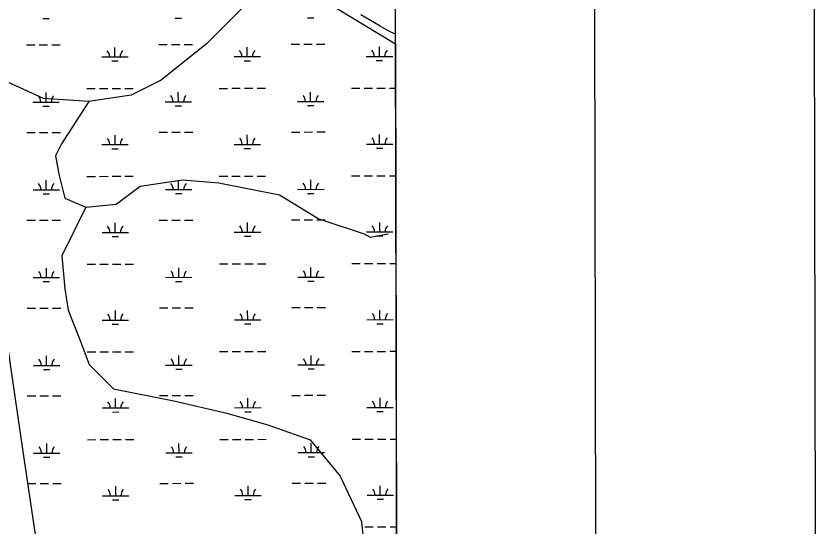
# Model space of a CAD drawing. Extents: x 3329332 to 3367211, y 631066 to 656469.
# Drawn here: x 3363578 to 3366627, y 640494 to 642430 of the extents above; entities that cross this region are included whole.
import ezdxf

# ---------------------------------------------------------------- set-up
doc = ezdxf.new("R2010")
doc.units = 0
for name, color, linetype in [('G-ANNO-NPLT', 7, 'Continuous'), ('V-ANNO-SYMB', 7, 'Continuous'), ('V-GRID-FRAM', 7, 'Continuous'), ('V-SITE-VEGE', 7, 'Continuous'), ('V-TOPO-SHOR', 7, 'Continuous'), ('V-WETL-SWMP', 7, 'Continuous')]:
    doc.layers.add(name, color=color, linetype=linetype)

msp = doc.modelspace()

# ---------------------------------------------------------------- linework, layer by layer
at = {"layer": 'G-ANNO-NPLT'}
msp.add_lwpolyline([(3329960.6, 631649.7), (3366627.2, 631719), (3366581.6, 655885.6), (3329915, 655816.3)], close=True, dxfattribs=at)
at = {"layer": 'V-ANNO-SYMB'}
msp.add_lwpolyline([(3332709.6, 632280), (3365792.7, 632342.5), (3365749.4, 655259), (3332666.3, 655196.5), (3332709.6, 632280)], dxfattribs=at)
at = {"layer": 'V-GRID-FRAM'}
msp.add_lwpolyline([(3333429.9, 654632), (3364987.9, 654691.7), (3365030.2, 636507.7), (3333456.4, 636448), (3333429.9, 654632)], dxfattribs=at)
at = {"layer": 'V-SITE-VEGE'}
msp.add_lwpolyline([(3365023, 639590.1), (3365016.6, 642361.5), (3364994, 642372.5), (3364958.7, 642392.2), (3364915.6, 642417.7), (3364886.3, 642435.6)], dxfattribs=at)
at = {"layer": 'V-TOPO-SHOR'}
for points in [[(3364998.7, 642842.8), (3364781, 642785), (3364723.8, 642716.1), (3364620.8, 642635.7), (3364552.1, 642566.8), (3364437.6, 642463.4), (3364300.3, 642325.5), (3364128.6, 642187.6), (3364014.1, 642130.1), (3363853.6, 642106.9), (3363681.6, 642118), (3363532.5, 642186.5), (3363429.1, 642255.1), (3363371.6, 642346.7), (3363314.1, 642484.2), (3363256.5, 642633.1), (3363233.3, 642759.2), (3363198.6, 642908.2), (3363083.6, 643102.8), (3363071.9, 643240.4), (3363048.8, 643332.1), (3363037.1, 643446.7), (3363025.5, 643515.5), (3363025.4, 643561.3)], [(3363853.6, 642106.9), (3363750.7, 641946.2), (3363727.9, 641900.3), (3363739.5, 641831.5), (3363762.6, 641739.8), (3363842.9, 641705.6), (3363957.5, 641717.3), (3364049.1, 641786.2), (3364209.6, 641809.4), (3364347.2, 641798.2), (3364576.6, 641752.8), (3364725.8, 641661.4), (3364897.9, 641604.4), (3364920.8, 641593), (3364989.6, 641604.6)], [(3363842.9, 641705.6), (3363751.5, 641522), (3363763.2, 641395.9), (3363774.9, 641315.6), (3363820.9, 641201.1), (3363855.5, 641109.4), (3363947.4, 641017.9), (3364176.8, 640972.5), (3364371.8, 640927), (3364532.4, 640881.4), (3364693, 640824.4), (3364807.9, 640687), (3364888.5, 640515.2), (3364911.8, 640274.5), (3364923.5, 640159.9), (3364935.2, 640056.7), (3364946.7, 640010.9)]]:
    msp.add_lwpolyline(points, dxfattribs=at)
at = {"layer": 'V-WETL-SWMP'}
for p, q in [((3363948.3, 642974.7), (3365016.6, 642324.6)), ((3363679, 642421.7), (3363703, 642421.7)), ((3364180.9, 642422.6), (3364204.9, 642422.7)), ((3364682.8, 642423.6), (3364706.8, 642423.6)), ((3363604, 640788.8), (3363367.1, 642397.3)), ((3363617.7, 642321.6), (3363649.7, 642321.6)), ((3363665.7, 642321.7), (3363697.7, 642321.7)), ((3363713.7, 642321.8), (3363745.7, 642321.8)), ((3364119.6, 642322.5), (3364151.6, 642322.6)), ((3364167.6, 642322.6), (3364199.6, 642322.7)), ((3364215.6, 642322.7), (3364247.6, 642322.8)), ((3364621.6, 642323.5), (3364653.6, 642323.5)), ((3364669.6, 642323.6), (3364701.6, 642323.6)), ((3364717.5, 642323.7), (3364749.5, 642323.7)), ((3365016.6, 642324.6), (3365022.6, 639754.6)), ((3363952.7, 642275.8), (3363952.6, 642311.8)), ((3364454.6, 642276.7), (3364454.5, 642312.7)), ((3364956.5, 642277.7), (3364956.4, 642313.7)), ((3363902.7, 642275.7), (3364002.7, 642275.9)), ((3363940.7, 642260.3), (3363964.7, 642260.4)), ((3364404.6, 642276.6), (3364504.6, 642276.8)), ((3364442.6, 642261.3), (3364466.6, 642261.3)), ((3364906.5, 642277.6), (3365006.5, 642277.8)), ((3364944.5, 642262.2), (3364968.5, 642262.3)), ((3363691.6, 642104.5), (3363691.5, 642140.5)), ((3363846.1, 642155.5), (3363878.1, 642155.6)), ((3363894.1, 642155.6), (3363926.1, 642155.7)), ((3363942.1, 642155.7), (3363974.1, 642155.8)), ((3363990, 642155.8), (3364022, 642155.8)), ((3364193.5, 642105.4), (3364193.4, 642141.4)), ((3364348, 642156.5), (3364380, 642156.5)), ((3364396, 642156.6), (3364428, 642156.6)), ((3364444, 642156.6), (3364476, 642156.7)), ((3364492, 642156.7), (3364524, 642156.8)), ((3364695.4, 642106.4), (3364695.3, 642142.4)), ((3364849.9, 642157.4), (3364881.9, 642157.5)), ((3364897.9, 642157.5), (3364929.9, 642157.6)), ((3364945.9, 642157.6), (3364977.9, 642157.7)), ((3364993.9, 642157.7), (3365017, 642157.7)), ((3363641.6, 642104.4), (3363741.6, 642104.6)), ((3364143.5, 642105.3), (3364243.5, 642105.5)), ((3364645.4, 642106.3), (3364745.4, 642106.5)), ((3363679.6, 642089), (3363703.6, 642089.1)), ((3364181.5, 642090), (3364205.5, 642090)), ((3364683.4, 642090.9), (3364707.4, 642091)), ((3363618.4, 641988.9), (3363650.4, 641989)), ((3363666.4, 641989), (3363698.4, 641989.1)), ((3363714.4, 641989.1), (3363746.4, 641989.1)), ((3364120.3, 641989.9), (3364152.3, 641989.9)), ((3364168.3, 641989.9), (3364200.3, 641990)), ((3364216.3, 641990), (3364248.3, 641990.1)), ((3364455.2, 641944.1), (3364455.1, 641980.1)), ((3364622.2, 641990.8), (3364654.2, 641990.9)), ((3364670.2, 641990.9), (3364702.2, 641991)), ((3364718.2, 641991), (3364750.2, 641991)), ((3364957.1, 641945), (3364957, 641981)), ((3363953.3, 641943.1), (3363953.2, 641979.1)), ((3363903.3, 641943), (3364003.3, 641943.2)), ((3363941.3, 641927.7), (3363965.3, 641927.7)), ((3364405.2, 641944), (3364505.2, 641944.2)), ((3364443.2, 641928.6), (3364467.2, 641928.7)), ((3364907.1, 641944.9), (3365007.1, 641945.1)), ((3364945.1, 641929.6), (3364969.1, 641929.6)), ((3363692.2, 641771.8), (3363692.1, 641807.8)), ((3363846.7, 641822.8), (3363878.7, 641822.9)), ((3363894.7, 641822.9), (3363926.7, 641823)), ((3363942.7, 641823), (3363974.7, 641823.1)), ((3363990.7, 641823.1), (3364022.7, 641823.2)), ((3364194.1, 641772.8), (3364194, 641808.8)), ((3364348.6, 641823.8), (3364380.6, 641823.8)), ((3364396.6, 641823.9), (3364428.6, 641823.9)), ((3364444.6, 641824), (3364476.6, 641824)), ((3364492.6, 641824.1), (3364524.6, 641824.1)), ((3364696, 641773.7), (3364695.9, 641809.7)), ((3364850.5, 641824.7), (3364882.5, 641824.8)), ((3364898.5, 641824.8), (3364930.5, 641824.9)), ((3364946.5, 641824.9), (3364978.5, 641825)), ((3364994.5, 641825), (3365017.8, 641825.1)), ((3363642.2, 641771.7), (3363742.2, 641771.9)), ((3364144.1, 641772.7), (3364244.1, 641772.8)), ((3364646, 641773.6), (3364746, 641773.8)), ((3363680.2, 641756.4), (3363704.2, 641756.4)), ((3364182.1, 641757.3), (3364206.1, 641757.3)), ((3364684, 641758.2), (3364708, 641758.3)), ((3363619, 641656.2), (3363651, 641656.3)), ((3363667, 641656.3), (3363699, 641656.4)), ((3363715, 641656.4), (3363747, 641656.5)), ((3363953.9, 641610.4), (3363953.9, 641646.4)), ((3364120.9, 641657.2), (3364152.9, 641657.2)), ((3364168.9, 641657.3), (3364200.9, 641657.3)), ((3364216.9, 641657.4), (3364248.9, 641657.4)), ((3364455.8, 641611.4), (3364455.8, 641647.4)), ((3364622.8, 641658.1), (3364654.8, 641658.2)), ((3364670.8, 641658.2), (3364702.8, 641658.3)), ((3364718.8, 641658.3), (3364750.8, 641658.4)), ((3364957.7, 641612.3), (3364957.7, 641648.3)), ((3363903.9, 641610.3), (3364003.9, 641610.5)), ((3363942, 641595), (3363966, 641595)), ((3364405.8, 641611.3), (3364505.8, 641611.5)), ((3364443.9, 641595.9), (3364467.9, 641596)), ((3364907.7, 641612.2), (3365007.7, 641612.4)), ((3364945.8, 641596.9), (3364969.8, 641596.9)), ((3364851.1, 641492.1), (3364883.1, 641492.1)), ((3364899.1, 641492.2), (3364931.1, 641492.2)), ((3364947.1, 641492.2), (3364979.1, 641492.3)), ((3364995.1, 641492.3), (3365018.6, 641492.4)), ((3363692.8, 641439.1), (3363692.7, 641475.1)), ((3363847.3, 641490.2), (3363879.3, 641490.2)), ((3363895.3, 641490.3), (3363927.3, 641490.3)), ((3363943.3, 641490.3), (3363975.3, 641490.4)), ((3363991.3, 641490.4), (3364023.3, 641490.5)), ((3364194.7, 641440.1), (3364194.7, 641476.1)), ((3364349.2, 641491.1), (3364381.2, 641491.2)), ((3364397.2, 641491.2), (3364429.2, 641491.3)), ((3364445.2, 641491.3), (3364477.2, 641491.4)), ((3364493.2, 641491.4), (3364525.2, 641491.4)), ((3364696.6, 641441), (3364696.6, 641477)), ((3363642.8, 641439), (3363742.8, 641439.2)), ((3364144.7, 641440), (3364244.7, 641440.2)), ((3364646.6, 641440.9), (3364746.6, 641441.1)), ((3363680.8, 641423.7), (3363704.8, 641423.7)), ((3364182.7, 641424.6), (3364206.7, 641424.7)), ((3364684.7, 641425.6), (3364708.7, 641425.6)), ((3363619.6, 641323.6), (3363651.6, 641323.6)), ((3363667.6, 641323.6), (3363699.6, 641323.7)), ((3363715.6, 641323.7), (3363747.6, 641323.8)), ((3363954.6, 641277.8), (3363954.5, 641313.8)), ((3364121.5, 641324.5), (3364153.5, 641324.6)), ((3364169.5, 641324.6), (3364201.5, 641324.7)), ((3364217.5, 641324.7), (3364249.5, 641324.7)), ((3364456.5, 641278.7), (3364456.4, 641314.7)), ((3364623.4, 641325.5), (3364655.4, 641325.5)), ((3364671.4, 641325.5), (3364703.4, 641325.6)), ((3364719.4, 641325.6), (3364751.4, 641325.7)), ((3364958.4, 641279.7), (3364958.3, 641315.7)), ((3364406.5, 641278.6), (3364506.5, 641278.8)), ((3364908.4, 641279.6), (3365008.4, 641279.8)), ((3363904.6, 641277.7), (3364004.6, 641277.9)), ((3363942.6, 641262.3), (3363966.6, 641262.4)), ((3364444.5, 641263.3), (3364468.5, 641263.3)), ((3364946.4, 641264.2), (3364970.4, 641264.3)), ((3363847.9, 641157.5), (3363879.9, 641157.5)), ((3363895.9, 641157.6), (3363927.9, 641157.6)), ((3363943.9, 641157.7), (3363975.9, 641157.7)), ((3363991.9, 641157.8), (3364023.9, 641157.8)), ((3364349.8, 641158.4), (3364381.8, 641158.5)), ((3364397.8, 641158.5), (3364429.8, 641158.6)), ((3364445.8, 641158.6), (3364477.8, 641158.7)), ((3364493.8, 641158.7), (3364525.8, 641158.8)), ((3364851.8, 641159.4), (3364883.8, 641159.4)), ((3364899.8, 641159.5), (3364931.8, 641159.5)), ((3364947.8, 641159.6), (3364979.8, 641159.6)), ((3364995.8, 641159.7), (3365019.4, 641159.7)), ((3363693.4, 641106.5), (3363693.4, 641142.5)), ((3364195.3, 641107.4), (3364195.3, 641143.4)), ((3364697.3, 641108.4), (3364697.2, 641144.4)), ((3363643.4, 641106.4), (3363743.4, 641106.5)), ((3364145.3, 641107.3), (3364245.3, 641107.5)), ((3364647.3, 641108.3), (3364747.3, 641108.4)), ((3363681.5, 641091), (3363705.5, 641091)), ((3364183.4, 641092), (3364207.4, 641092)), ((3364685.3, 641092.9), (3364709.3, 641092.9)), ((3363620.3, 640990.9), (3363652.3, 640990.9)), ((3363668.3, 640991), (3363700.3, 640991)), ((3363716.3, 640991.1), (3363748.3, 640991.1)), ((3363955.2, 640945.1), (3363955.1, 640981.1)), ((3364122.2, 640991.8), (3364154.2, 640991.9)), ((3364170.2, 640991.9), (3364202.2, 640992)), ((3364218.2, 640992), (3364250.2, 640992.1)), ((3364457.1, 640946), (3364457, 640982)), ((3364624.1, 640992.8), (3364656.1, 640992.8)), ((3364672.1, 640992.9), (3364704.1, 640992.9)), ((3364720.1, 640993), (3364752.1, 640993)), ((3364959, 640947), (3364958.9, 640983)), ((3363905.2, 640945), (3364005.2, 640945.2)), ((3364407.1, 640945.9), (3364507.1, 640946.1)), ((3364909, 640946.9), (3365009, 640947.1)), ((3363943.2, 640929.6), (3363967.2, 640929.7)), ((3364445.1, 640930.6), (3364469.1, 640930.6)), ((3364947, 640931.5), (3364971, 640931.6)), ((3363848.6, 640824.8), (3363880.6, 640824.9)), ((3363896.6, 640824.9), (3363928.6, 640825)), ((3363944.6, 640825), (3363976.6, 640825.1)), ((3363992.6, 640825.1), (3364024.6, 640825.1)), ((3364350.5, 640825.8), (3364382.5, 640825.8)), ((3364398.5, 640825.9), (3364430.5, 640825.9)), ((3364446.5, 640825.9), (3364478.5, 640826)), ((3364494.5, 640826), (3364526.5, 640826.1)), ((3364852.4, 640826.7), (3364884.4, 640826.8)), ((3364900.4, 640826.8), (3364932.4, 640826.9)), ((3364948.4, 640826.9), (3364980.4, 640827)), ((3364996.4, 640827), (3365020.1, 640827)), ((3363694.1, 640773.8), (3363694, 640809.8)), ((3364196, 640774.7), (3364195.9, 640810.7)), ((3364697.9, 640775.7), (3364697.8, 640811.7)), ((3363658.7, 640420.2), (3363604, 640788.8)), ((3363644.1, 640773.7), (3363744.1, 640773.9)), ((3364146, 640774.6), (3364246, 640774.8)), ((3364647.9, 640775.6), (3364747.9, 640775.8)), ((3364685.9, 640760.2), (3364709.9, 640760.3)), ((3363682.1, 640758.3), (3363706.1, 640758.4)), ((3364184, 640759.3), (3364208, 640759.3)), ((3363623.4, 640658.2), (3363652.9, 640658.3)), ((3363668.9, 640658.3), (3363700.9, 640658.4)), ((3363716.9, 640658.4), (3363748.9, 640658.5)), ((3363955.8, 640612.4), (3363955.7, 640648.4)), ((3364122.8, 640659.2), (3364154.8, 640659.2)), ((3364170.8, 640659.2), (3364202.8, 640659.3)), ((3364218.8, 640659.3), (3364250.8, 640659.4)), ((3364457.7, 640613.4), (3364457.7, 640649.4)), ((3364624.7, 640660.1), (3364656.7, 640660.2)), ((3364672.7, 640660.2), (3364704.7, 640660.3)), ((3364720.7, 640660.3), (3364752.7, 640660.3)), ((3364959.6, 640614.3), (3364959.6, 640650.3)), ((3363905.8, 640612.3), (3364005.8, 640612.5)), ((3364407.7, 640613.3), (3364507.7, 640613.5)), ((3364909.6, 640614.2), (3365009.6, 640614.4)), ((3363943.8, 640597), (3363967.8, 640597)), ((3364445.7, 640597.9), (3364469.7, 640598)), ((3364947.7, 640598.9), (3364971.7, 640598.9)), ((3364901, 640494.1), (3364933, 640494.2)), ((3364949, 640494.2), (3364981, 640494.3)), ((3364997, 640494.3), (3365020.9, 640494.4))]:
    msp.add_line(p, q, dxfattribs=at)
for centre, start, end in [((3363897.4, 642276.2), 359.3365, 40.8801), ((3364007.9, 642276.4), 139.3365, 180.8801), ((3364399.3, 642277.1), 359.3365, 40.8801), ((3364509.8, 642277.3), 139.3365, 180.8801), ((3364901.2, 642278.1), 359.3365, 40.8801), ((3365011.7, 642278.3), 139.3365, 180.8801), ((3363636.3, 642104.8), 359.3365, 40.8801), ((3363746.8, 642105.1), 139.3365, 180.8801), ((3364138.2, 642105.8), 359.3365, 40.8801), ((3364248.7, 642106), 139.3365, 180.8801), ((3364640.1, 642106.7), 359.3365, 40.8801), ((3364750.6, 642107), 139.3365, 180.8801), ((3363898.1, 641943.5), 359.3365, 40.8801), ((3364008.5, 641943.7), 139.3365, 180.8801), ((3364400, 641944.4), 359.3365, 40.8801), ((3364510.4, 641944.6), 139.3365, 180.8801), ((3364901.9, 641945.4), 359.3365, 40.8801), ((3365012.4, 641945.6), 139.3365, 180.8801), ((3364640.8, 641774.1), 359.3365, 40.8801), ((3364751.2, 641774.3), 139.3365, 180.8801), ((3363636.9, 641772.2), 359.3365, 40.8801), ((3363747.4, 641772.4), 139.3365, 180.8801), ((3364138.8, 641773.1), 359.3365, 40.8801), ((3364249.3, 641773.3), 139.3365, 180.8801), ((3363898.7, 641610.8), 359.3365, 40.8801), ((3364009.2, 641611), 139.3365, 180.8801), ((3364400.6, 641611.8), 359.3365, 40.8801), ((3364511.1, 641612), 139.3365, 180.8801), ((3364902.5, 641612.7), 359.3365, 40.8801), ((3365013, 641612.9), 139.3365, 180.8801), ((3363637.6, 641439.5), 359.3365, 40.8801), ((3363748.1, 641439.7), 139.3365, 180.8801), ((3364139.5, 641440.4), 359.3365, 40.8801), ((3364250, 641440.7), 139.3365, 180.8801), ((3364641.4, 641441.4), 359.3365, 40.8801), ((3364751.9, 641441.6), 139.3365, 180.8801), ((3363899.3, 641278.1), 359.3365, 40.8801), ((3364009.8, 641278.3), 139.3365, 180.8801), ((3364401.2, 641279.1), 359.3365, 40.8801), ((3364511.7, 641279.3), 139.3365, 180.8801), ((3364903.1, 641280), 359.3365, 40.8801), ((3365013.6, 641280.2), 139.3365, 180.8801), ((3363638.2, 641106.8), 359.3365, 40.8801), ((3363748.7, 641107), 139.3365, 180.8801), ((3364140.1, 641107.8), 359.3365, 40.8801), ((3364250.6, 641108), 139.3365, 180.8801), ((3364642, 641108.7), 359.3365, 40.8801), ((3364752.5, 641108.9), 139.3365, 180.8801), ((3363899.9, 640945.5), 359.3365, 40.8801), ((3364010.4, 640945.7), 139.3365, 180.8801), ((3364401.8, 640946.4), 359.3365, 40.8801), ((3364512.3, 640946.6), 139.3365, 180.8801), ((3364903.8, 640947.4), 359.3365, 40.8801), ((3365014.2, 640947.6), 139.3365, 180.8801), ((3363638.8, 640774.2), 359.3365, 40.8801), ((3363749.3, 640774.4), 139.3365, 180.8801), ((3364140.7, 640775.1), 359.3365, 40.8801), ((3364251.2, 640775.3), 139.3365, 180.8801), ((3364642.6, 640776), 359.3365, 40.8801), ((3364753.1, 640776.3), 139.3365, 180.8801), ((3364904.4, 640614.7), 359.3365, 40.8801), ((3365014.9, 640614.9), 139.3365, 180.8801), ((3363900.6, 640612.8), 359.3365, 40.8801), ((3364011.1, 640613), 139.3365, 180.8801), ((3364402.5, 640613.7), 359.3365, 40.8801), ((3364513, 640613.9), 139.3365, 180.8801)]:
    msp.add_arc(centre, 35.2, start, end, dxfattribs=at)

doc.saveas('drawing.dxf')
